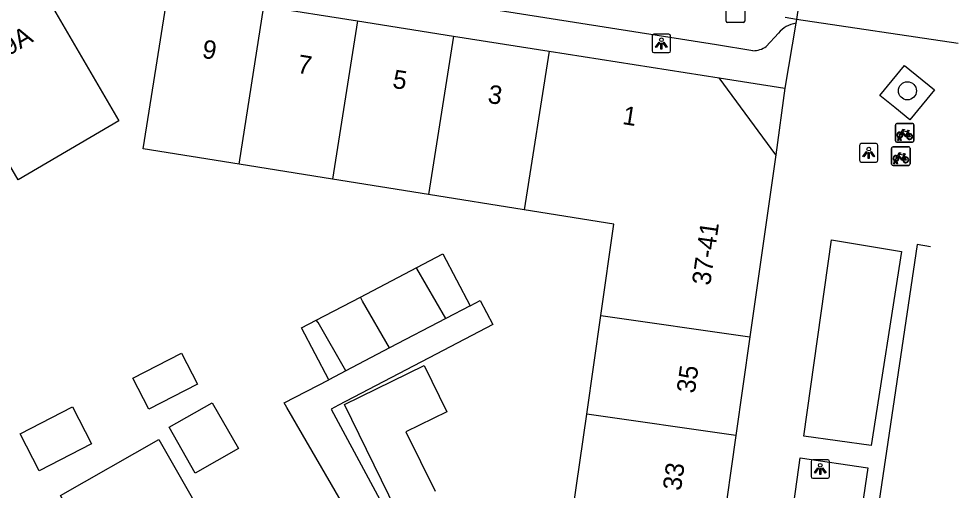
# Model space of a CAD drawing. Extents: x 160379 to 161131, y 383940 to 384849.
# Drawn here: x 161065.7 to 161116.5, y 384114.5 to 384140 of the extents above; entities that cross this region are included whole.
import ezdxf

# ---------------------------------------------------------------- set-up
doc = ezdxf.new("R2010")
doc.units = 0
for name, color, linetype in [('IMGEO_Boom', 7, 'Continuous'), ('IMGEO_Fietsenrek', 7, 'Continuous'), ('IMGEO_Kolk', 7, 'Continuous'), ('IMGEO_Lichtpunt', 7, 'Continuous'), ('IMGEO_Pand', 7, 'Continuous'), ('IMGEO_Pand_nummerreeks', 7, 'Continuous'), ('IMGEO_Voetpad_open', 7, 'Continuous')]:
    doc.layers.add(name, color=color, linetype=linetype)

msp = doc.modelspace()

# ---------------------------------------------------------------- linework, layer by layer
at = {"layer": 'IMGEO_Boom'}
msp.add_circle((161113.757, 384136.15), 0.489, dxfattribs=at)
at = {"layer": 'IMGEO_Fietsenrek'}
for p, q in [((161113.108, 384133.453), (161113.108, 384134.294)), ((161113.108, 384134.294), (161113.108, 384133.453)), ((161113.183, 384134.378), (161114.024, 384134.378)), ((161114.024, 384134.378), (161113.183, 384134.378)), ((161114.108, 384134.303), (161114.108, 384133.462)), ((161114.108, 384133.462), (161114.108, 384134.303)), ((161113.235, 384133.462), (161113.274, 384133.622)), ((161113.304, 384133.61), (161113.269, 384133.462)), ((161113.346, 384133.634), (161113.345, 384133.638)), ((161113.387, 384133.462), (161113.353, 384133.604)), ((161113.377, 384133.645), (161113.378, 384133.638)), ((161113.385, 384133.608), (161113.42, 384133.462)), ((161113.795, 384133.927), (161113.831, 384133.832)), ((161112.974, 384133.116), (161113.815, 384133.116)), ((161113.815, 384133.116), (161112.974, 384133.116)), ((161114.033, 384133.378), (161113.192, 384133.378)), ((161113.192, 384133.378), (161114.033, 384133.378)), ((161113.269, 384133.462), (161113.235, 384133.462)), ((161113.42, 384133.462), (161113.387, 384133.462)), ((161112.899, 384132.191), (161112.899, 384133.032)), ((161112.899, 384133.032), (161112.899, 384132.191)), ((161113.586, 384132.665), (161113.622, 384132.57)), ((161113.899, 384133.041), (161113.899, 384132.2)), ((161113.899, 384132.2), (161113.899, 384133.041)), ((161113.824, 384132.116), (161112.983, 384132.116)), ((161112.983, 384132.116), (161113.824, 384132.116)), ((161113.026, 384132.2), (161113.065, 384132.36)), ((161113.06, 384132.2), (161113.026, 384132.2)), ((161113.095, 384132.348), (161113.06, 384132.2)), ((161113.137, 384132.372), (161113.136, 384132.376)), ((161113.178, 384132.2), (161113.144, 384132.342)), ((161113.168, 384132.383), (161113.169, 384132.376)), ((161113.176, 384132.346), (161113.211, 384132.2)), ((161113.211, 384132.2), (161113.178, 384132.2))]:
    msp.add_line(p, q, dxfattribs=at)
for points in [[(161113.442, 384133.852), (161113.39, 384133.762), (161113.35, 384133.737), (161113.351, 384133.784), (161113.406, 384133.878)], [(161113.421, 384133.904), (161113.516, 384134.068), (161113.602, 384134.054), (161113.604, 384134.045), (161113.548, 384134.034), (161113.521, 384133.989), (161113.777, 384133.948)], [(161113.717, 384133.66), (161113.667, 384133.66), (161113.476, 384133.911), (161113.457, 384133.879)], [(161113.764, 384133.923), (161113.507, 384133.964), (161113.49, 384133.935), (161113.657, 384133.715), (161113.764, 384133.923)], [(161113.812, 384133.825), (161113.782, 384133.902), (161113.673, 384133.684), (161113.716, 384133.684)], [(161113.746, 384133.684), (161113.866, 384133.683), (161113.822, 384133.797)], [(161113.842, 384133.804), (161113.897, 384133.659), (161113.747, 384133.659)], [(161113.777, 384133.948), (161113.802, 384133.997), (161113.796, 384134.001), (161113.773, 384134.005), (161113.761, 384134.012), (161113.76, 384134.015), (161113.762, 384134.02), (161113.857, 384134.005), (161113.859, 384133.995), (161113.849, 384133.982), (161113.837, 384133.976), (161113.823, 384133.982), (161113.795, 384133.927)], [(161113.233, 384132.59), (161113.181, 384132.5), (161113.141, 384132.475), (161113.142, 384132.522), (161113.197, 384132.616)], [(161113.212, 384132.642), (161113.307, 384132.806), (161113.393, 384132.792), (161113.395, 384132.783), (161113.339, 384132.772), (161113.312, 384132.727), (161113.568, 384132.686)], [(161113.508, 384132.398), (161113.458, 384132.398), (161113.267, 384132.649), (161113.248, 384132.617)], [(161113.555, 384132.661), (161113.298, 384132.702), (161113.281, 384132.673), (161113.448, 384132.453), (161113.555, 384132.661)], [(161113.603, 384132.563), (161113.573, 384132.64), (161113.464, 384132.422), (161113.507, 384132.422)], [(161113.568, 384132.686), (161113.593, 384132.735), (161113.587, 384132.739), (161113.564, 384132.743), (161113.552, 384132.75), (161113.551, 384132.753), (161113.553, 384132.758), (161113.648, 384132.743), (161113.65, 384132.733), (161113.64, 384132.72), (161113.628, 384132.714), (161113.614, 384132.72), (161113.586, 384132.665)], [(161113.537, 384132.422), (161113.657, 384132.421), (161113.613, 384132.535)], [(161113.633, 384132.542), (161113.688, 384132.397), (161113.538, 384132.397)]]:
    msp.add_lwpolyline(points, dxfattribs=at)
for centre, radius, start, end in [((161113.186, 384134.3), 0.0779, 92.4484, 184.2845), ((161113.186, 384134.3), 0.0779, 92.4484, 184.2845), ((161114.03, 384134.3), 0.0779, 2.4484, 94.2845), ((161114.03, 384134.3), 0.0779, 2.4484, 94.2845), ((161113.348, 384133.763), 0.159, 62.6766, 242.1369), ((161113.348, 384133.763), 0.129, 63.3192, 238.903), ((161113.328, 384133.634), 0.0499, 12.8025, 158.6934), ((161113.348, 384133.763), 0.159, 253.9967, 271.7867), ((161113.328, 384133.634), 0.0174, 12.8025, 163.4502), ((161113.348, 384133.763), 0.129, 253.415, 269.0204), ((161113.348, 384133.763), 0.129, 283.6043, 43.4302), ((161113.348, 384133.763), 0.159, 283.5766, 46.6042), ((161113.875, 384133.679), 0.159, 113.3408, 178.3217), ((161113.875, 384133.679), 0.159, 187.0065, 105.7708), ((161113.875, 384133.679), 0.129, 113.923, 177.9556), ((161113.875, 384133.679), 0.129, 188.6715, 104.5883), ((161112.977, 384133.038), 0.0779, 92.4484, 184.2845), ((161112.977, 384133.038), 0.0779, 92.4484, 184.2845), ((161113.186, 384133.456), 0.0779, 182.4484, 274.2845), ((161113.186, 384133.456), 0.0779, 182.4484, 274.2845), ((161113.821, 384133.038), 0.0779, 2.4484, 94.2845), ((161113.821, 384133.038), 0.0779, 2.4484, 94.2845), ((161114.03, 384133.456), 0.0779, 272.4484, 4.2845), ((161114.03, 384133.456), 0.0779, 272.4484, 4.2845), ((161113.139, 384132.501), 0.159, 62.6766, 242.1369), ((161113.139, 384132.501), 0.129, 63.3192, 238.903), ((161113.139, 384132.501), 0.129, 283.6043, 43.4302), ((161113.139, 384132.501), 0.159, 283.5766, 46.6042), ((161113.666, 384132.417), 0.159, 187.0065, 105.7708), ((161112.977, 384132.194), 0.0779, 182.4484, 274.2845), ((161112.977, 384132.194), 0.0779, 182.4484, 274.2845), ((161113.119, 384132.372), 0.0499, 12.8025, 158.6934), ((161113.139, 384132.501), 0.159, 253.9967, 271.7867), ((161113.119, 384132.372), 0.0174, 12.8025, 163.4502), ((161113.139, 384132.501), 0.129, 253.415, 269.0204), ((161113.666, 384132.417), 0.159, 113.3408, 178.3217), ((161113.666, 384132.417), 0.129, 113.923, 177.9556), ((161113.666, 384132.417), 0.129, 188.6715, 104.5883), ((161113.821, 384132.194), 0.0779, 272.4484, 4.2845), ((161113.821, 384132.194), 0.0779, 272.4484, 4.2845)]:
    msp.add_arc(centre, radius, start, end, dxfattribs=at)
at = {"layer": 'IMGEO_Kolk'}
for p, q in [((161103.957, 384139.912), (161103.957, 384140.764)), ((161104.958, 384140.764), (161104.958, 384139.912)), ((161104.884, 384139.838), (161104.032, 384139.838))]:
    msp.add_line(p, q, dxfattribs=at)
for points in [[(161103.957, 384139.912), (161103.957, 384140.764)], [(161104.958, 384140.764), (161104.958, 384139.912)], [(161104.884, 384139.838), (161104.032, 384139.838)]]:
    msp.add_lwpolyline(points, dxfattribs=at)
for centre, start, end in [((161104.034, 384139.914), 181.552, 268.448), ((161104.034, 384139.914), 181.552, 268.448), ((161104.882, 384139.914), 271.552, 358.448), ((161104.882, 384139.914), 271.552, 358.448)]:
    msp.add_arc(centre, 0.0765, start, end, dxfattribs=at)
at = {"layer": 'IMGEO_Lichtpunt'}
for p, q in [((161100.855, 384139.212), (161100.047, 384139.212)), ((161100.855, 384139.212), (161100.047, 384139.212)), ((161099.953, 384139.117), (161099.953, 384138.31)), ((161099.953, 384139.117), (161099.953, 384138.31)), ((161100.949, 384138.31), (161100.949, 384139.117)), ((161100.949, 384138.31), (161100.949, 384139.117)), ((161100.047, 384138.216), (161100.855, 384138.216)), ((161100.047, 384138.216), (161100.855, 384138.216)), ((161111.166, 384133.199), (161111.166, 384132.392)), ((161111.166, 384133.199), (161111.166, 384132.392)), ((161112.068, 384133.294), (161111.26, 384133.294)), ((161112.068, 384133.294), (161111.26, 384133.294)), ((161112.162, 384132.392), (161112.162, 384133.199)), ((161112.162, 384132.392), (161112.162, 384133.199)), ((161111.26, 384132.298), (161112.068, 384132.298)), ((161111.26, 384132.298), (161112.068, 384132.298)), ((161108.544, 384116.096), (161108.544, 384115.289)), ((161108.544, 384116.096), (161108.544, 384115.289)), ((161109.446, 384116.191), (161108.638, 384116.191)), ((161109.446, 384116.191), (161108.638, 384116.191)), ((161109.54, 384115.289), (161109.54, 384116.096)), ((161109.54, 384115.289), (161109.54, 384116.096)), ((161108.638, 384115.195), (161109.446, 384115.195)), ((161108.638, 384115.195), (161109.446, 384115.195))]:
    msp.add_line(p, q, dxfattribs=at)
for points in [[(161100.327, 384138.781), (161100.366, 384138.753), (161100.178, 384138.491), (161100.14, 384138.518), (161100.327, 384138.781)], [(161100.429, 384138.733), (161100.476, 384138.733), (161100.476, 384138.411), (161100.429, 384138.411), (161100.429, 384138.733)], [(161100.539, 384138.753), (161100.577, 384138.78), (161100.764, 384138.518), (161100.725, 384138.49), (161100.539, 384138.753)], [(161111.54, 384132.863), (161111.579, 384132.835), (161111.391, 384132.573), (161111.353, 384132.6), (161111.54, 384132.863)], [(161111.642, 384132.815), (161111.689, 384132.815), (161111.689, 384132.493), (161111.642, 384132.493), (161111.642, 384132.815)], [(161111.752, 384132.835), (161111.79, 384132.862), (161111.977, 384132.6), (161111.938, 384132.572), (161111.752, 384132.835)], [(161108.918, 384115.76), (161108.957, 384115.732), (161108.769, 384115.47), (161108.731, 384115.497), (161108.918, 384115.76)], [(161109.02, 384115.712), (161109.067, 384115.712), (161109.067, 384115.39), (161109.02, 384115.39), (161109.02, 384115.712)], [(161109.13, 384115.732), (161109.168, 384115.759), (161109.355, 384115.497), (161109.316, 384115.469), (161109.13, 384115.732)]]:
    msp.add_lwpolyline(points, dxfattribs=at)
for centre in [(161100.452, 384138.915), (161111.665, 384132.997), (161109.043, 384115.894)]:
    msp.add_circle(centre, 0.0994, dxfattribs=at)
for centre, start, end in [((161100.047, 384139.117), 90, 180), ((161100.047, 384139.117), 90, 180), ((161100.855, 384139.117), 0, 90), ((161100.855, 384139.117), 0, 90), ((161100.047, 384138.31), 180, 270), ((161100.047, 384138.31), 180, 270), ((161100.855, 384138.31), 270, 0), ((161100.855, 384138.31), 270, 360), ((161111.26, 384133.199), 90, 180), ((161111.26, 384133.199), 90, 180), ((161112.068, 384133.199), 0, 90), ((161112.068, 384133.199), 0, 90), ((161111.26, 384132.392), 180, 270), ((161111.26, 384132.392), 180, 270), ((161112.068, 384132.392), 270, 0), ((161112.068, 384132.392), 270, 360), ((161108.638, 384116.096), 90, 180), ((161108.638, 384116.096), 90, 180), ((161109.446, 384116.096), 0, 90), ((161109.446, 384116.096), 0, 90), ((161108.638, 384115.289), 180, 270), ((161108.638, 384115.289), 180, 270), ((161109.446, 384115.289), 270, 0), ((161109.446, 384115.289), 270, 360)]:
    msp.add_arc(centre, 0.0946, start, end, dxfattribs=at)
at = {"layer": 'IMGEO_Pand'}
for points in [[(161066.822, 384141.894), (161071.122, 384134.527), (161065.667, 384131.342), (161061.366, 384138.709), (161066.822, 384141.894)], [(161077.616, 384132.179), (161072.431, 384133.011), (161073.008, 384136.645), (161073.786, 384141.544)], [(161077.616, 384132.179), (161078.965, 384140.727)], [(161078.965, 384140.727), (161084.026, 384139.929)], [(161084.026, 384139.929), (161082.675, 384131.368)], [(161084.026, 384139.929), (161089.205, 384139.113)], [(161089.205, 384139.113), (161087.853, 384130.538)], [(161089.205, 384139.113), (161094.38, 384138.297)], [(161094.38, 384138.297), (161093.027, 384129.708)], [(161094.38, 384138.297), (161103.573, 384136.847)], [(161106.647, 384132.693), (161103.573, 384136.847)], [(161106.647, 384132.693), (161105.243, 384122.847)], [(161082.675, 384131.368), (161077.616, 384132.179)], [(161087.853, 384130.538), (161082.675, 384131.368)], [(161093.027, 384129.708), (161087.853, 384130.538)], [(161097.175, 384123.996), (161097.878, 384128.93), (161093.027, 384129.708)], [(161087.231, 384126.593), (161088.637, 384127.328), (161090.107, 384124.518)], [(161084.179, 384124.997), (161087.231, 384126.593)], [(161088.793, 384123.83), (161087.223, 384126.541), (161087.231, 384126.593)], [(161081.793, 384123.749), (161084.179, 384124.997)], [(161085.755, 384122.242), (161084.295, 384124.763), (161084.179, 384124.997)], [(161090.107, 384124.518), (161088.793, 384123.83)], [(161096.414, 384118.65), (161097.175, 384123.996)], [(161097.175, 384123.996), (161105.243, 384122.847)], [(161082.462, 384120.52), (161080.993, 384123.33), (161081.793, 384123.749)], [(161083.397, 384121.009), (161081.89, 384123.612), (161081.793, 384123.749)], [(161088.793, 384123.83), (161085.755, 384122.242)], [(161105.243, 384122.847), (161104.481, 384117.501)], [(161072.741, 384118.922), (161071.876, 384120.601), (161074.508, 384121.956), (161075.373, 384120.276), (161072.741, 384118.922)], [(161085.755, 384122.242), (161083.397, 384121.009)], [(161083.397, 384121.009), (161082.462, 384120.52)], [(161086.106, 384113.457), (161083.309, 384119.175), (161087.621, 384121.284), (161088.847, 384118.778), (161086.641, 384117.699), (161088.213, 384114.485)], [(161065.784, 384117.595), (161068.606, 384119.047), (161069.635, 384117.048), (161066.813, 384115.595), (161065.784, 384117.595)], [(161076.168, 384119.278), (161077.583, 384116.799), (161075.251, 384115.467), (161073.836, 384117.947), (161076.168, 384119.278)], [(161095.67, 384113.423), (161096.414, 384118.65)], [(161104.481, 384117.501), (161096.414, 384118.65)], [(161104.481, 384117.501), (161103.735, 384112.273)], [(161074.6, 384106.953), (161072.732, 384105.887), (161067.954, 384114.257), (161073.271, 384117.293), (161078.05, 384108.923)]]:
    msp.add_lwpolyline(points, dxfattribs=at)
at = {"layer": 'IMGEO_Voetpad_open'}
for points in [[(161108.488, 384144.971), (161107.757, 384140.014)], [(161105.406, 384138.322), (161103.429, 384138.641), (161073.41, 384143.376)], [(161107.726, 384139.803), (161107.133, 384136.286)], [(161107.757, 384140.014), (161107.152, 384140.109)], [(161107.757, 384140.014), (161107.726, 384139.803)], [(161116.503, 384138.717), (161107.757, 384140.014)], [(161106.782, 384139.267), (161106.125, 384138.543)], [(161113.889, 384134.588), (161113.078, 384135.241), (161112.26, 384135.901), (161113.59, 384137.516), (161115.215, 384136.199), (161113.889, 384134.588)], [(161103.573, 384136.847), (161107.133, 384136.286)], [(161107.133, 384136.286), (161106.647, 384132.693)], [(161108.159, 384117.473), (161109.656, 384128.087), (161113.429, 384127.456), (161111.791, 384116.955), (161108.159, 384117.473)], [(161115.013, 384127.711), (161114.292, 384127.83), (161108.991, 384092.109), (161110.171, 384091.93)], [(161090.107, 384124.518), (161090.652, 384124.804), (161091.334, 384123.502), (161088.28, 384121.903), (161083.002, 384119.14), (161082.602, 384118.93), (161094.849, 384096.182)], [(161086.27, 384108.544), (161080.197, 384119.027), (161080.06, 384119.264), (161082.462, 384120.52)], [(161106.317, 384104.471), (161107.957, 384116.292), (161111.608, 384115.755), (161109.864, 384103.932), (161106.317, 384104.471)]]:
    msp.add_lwpolyline(points, dxfattribs=at)
for centre, radius, start, end in [((161107.954, 384138.302), 1.518, 98.6398, 140.5357), ((161105.396, 384139.635), 1.313, 270.4371, 303.7348)]:
    msp.add_arc(centre, radius, start, end, dxfattribs=at)

# ---------------------------------------------------------------- texts
at = {"layer": 'IMGEO_Pand_nummerreeks'}
for s, rotation, p in [('69-69A', 30.2751, (161062.828, 384136.668)), ('9', 351.0401, (161075.578, 384137.941)), ('7', 351.0401, (161080.726, 384137.129)), ('5', 351.0401, (161085.875, 384136.317)), ('3', 351.0401, (161091.023, 384135.505)), ('1', 351.0367, (161098.307, 384134.357)), ('37-41', 81.8846, (161103.088, 384125.587)), ('35', 81.8856, (161102.257, 384119.752)), ('33', 81.8856, (161101.506, 384114.484))]:
    msp.add_text(s, height=1, rotation=rotation, dxfattribs=at).set_placement(p)

doc.saveas('drawing.dxf')
